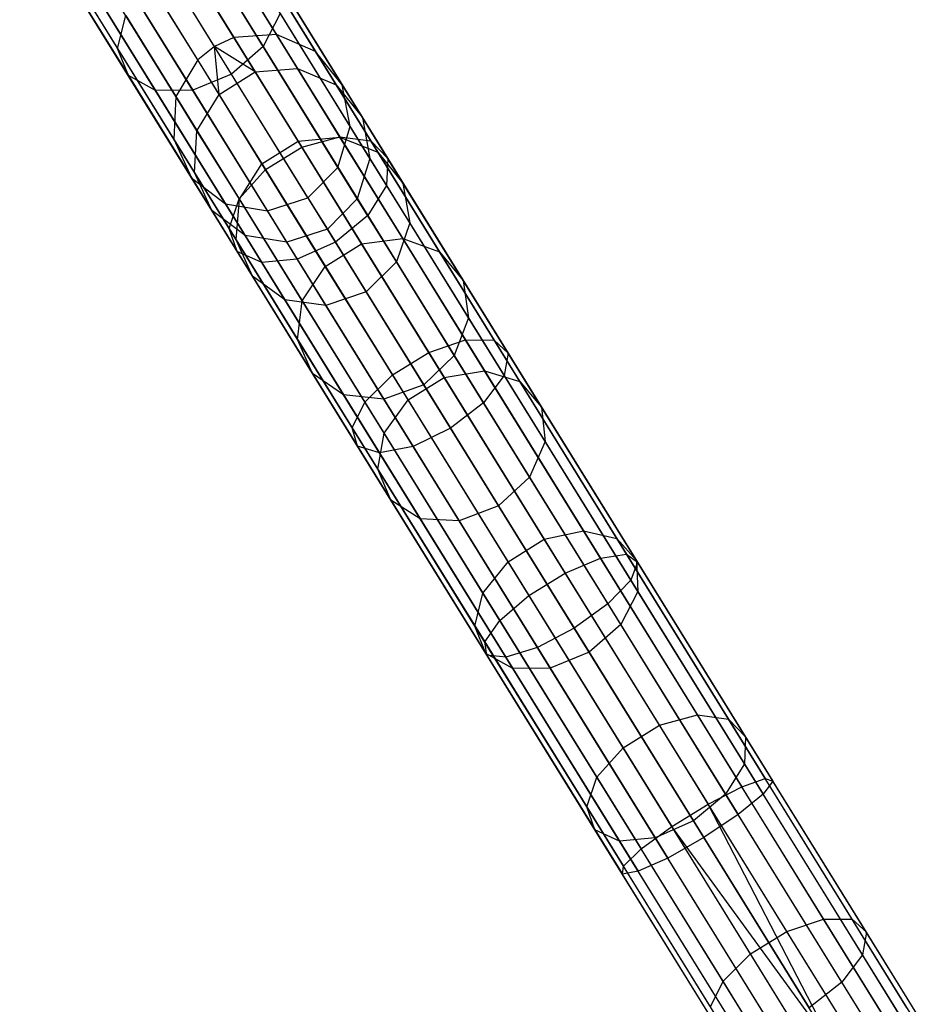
# Model space of a CAD drawing. Extents: x -91 to 91, y -91 to 262.
# Tile 331 of 480: x -46 to -36, y 60 to 71. Entities that reach past the tile are written whole.
import ezdxf

# ---------------------------------------------------------------- set-up
doc = ezdxf.new("R2010")
doc.units = 0
doc.header["$LTSCALE"] = 25.4
doc.layers.get('0').update_dxf_attribs({"linetype": 'CONTINUOUS'})

# ---------------------------------------------------------------- blocks, each defined once
blk = doc.blocks.new('ETE0_STL_1')
at = {"color": 0}
for p, q in [((-43.662, 71.027, 301.47), (-47.708, 77.569, 191.47)), ((-43.662, 71.027, 301.47), (-47.708, 77.569, 191.47)), ((-43.185, 71.061, 301.455), (-47.231, 77.603, 191.455)), ((-43.185, 71.061, 301.455), (-47.231, 77.603, 191.455)), ((-43.881, 70.926, 301.473), (-47.927, 77.468, 191.473)), ((-43.881, 70.926, 301.473), (-47.927, 77.468, 191.473)), ((-42.747, 70.87, 301.427), (-46.793, 77.412, 191.427)), ((-42.747, 70.87, 301.427), (-46.793, 77.412, 191.427)), ((-44.069, 70.776, 301.47), (-48.115, 77.318, 191.47)), ((-44.069, 70.776, 301.47), (-48.115, 77.318, 191.47)), ((-42.449, 70.497, 301.394), (-46.494, 77.039, 191.394)), ((-42.449, 70.497, 301.394), (-46.494, 77.039, 191.394)), ((-44.313, 70.364, 301.455), (-48.359, 76.906, 191.455)), ((-44.313, 70.364, 301.455), (-48.359, 76.906, 191.455)), ((-42.358, 70.029, 301.363), (-46.404, 76.571, 191.363)), ((-42.358, 70.029, 301.363), (-46.404, 76.571, 191.363)), ((-44.338, 69.887, 301.427), (-48.383, 76.429, 191.427)), ((-44.338, 69.887, 301.427), (-48.383, 76.429, 191.427)), ((-42.496, 69.571, 301.341), (-46.542, 76.113, 191.341)), ((-42.496, 69.571, 301.341), (-46.542, 76.113, 191.341)), ((-44.137, 69.453, 301.394), (-48.183, 75.995, 191.394)), ((-44.137, 69.453, 301.394), (-48.183, 75.995, 191.394)), ((-43.758, 69.163, 301.363), (-47.804, 75.705, 191.363)), ((-43.758, 69.163, 301.363), (-47.804, 75.705, 191.363)), ((-42.832, 69.229, 301.333), (-46.877, 75.771, 191.333)), ((-42.832, 69.229, 301.333), (-46.877, 75.771, 191.333)), ((-43.287, 69.082, 301.341), (-47.333, 75.624, 191.341)), ((-43.287, 69.082, 301.341), (-47.333, 75.624, 191.341)), ((-46.055, 72.665, 177.273), (-44.968, 70.905, 175.055)), ((-46.055, 72.665, 177.273), (-44.968, 70.905, 175.055)), ((-44.356, 72.578, 178.049), (-43.334, 70.926, 175.966)), ((-44.356, 72.578, 178.049), (-43.334, 70.926, 175.966)), ((-45.91, 72.319, 177.571), (-44.847, 70.601, 175.404)), ((-45.91, 72.319, 177.571), (-44.847, 70.601, 175.404)), ((-43.689, 70.615, 176.05), (-44.704, 72.258, 178.121)), ((-43.689, 70.615, 176.05), (-44.704, 72.258, 178.121)), ((-45.582, 72.111, 177.851), (-44.543, 70.432, 175.733)), ((-45.582, 72.111, 177.851), (-44.543, 70.432, 175.733)), ((-45.147, 72.089, 178.049), (-44.125, 70.437, 175.966)), ((-45.147, 72.089, 178.049), (-44.125, 70.437, 175.966)), ((-43.749, 71.973, 174.766), (-42.475, 69.914, 172.843)), ((-43.749, 71.973, 174.766), (-42.475, 69.914, 172.843)), ((-44.189, 71.879, 174.603), (-42.902, 69.797, 172.659)), ((-44.189, 71.879, 174.603), (-42.902, 69.797, 172.659)), ((-43.377, 71.889, 175.055), (-42.128, 69.869, 173.169)), ((-43.377, 71.889, 175.055), (-42.128, 69.869, 173.169)), ((-44.596, 71.627, 174.603), (-43.309, 69.546, 172.659)), ((-44.596, 71.627, 174.603), (-43.309, 69.546, 172.659)), ((-43.158, 71.645, 175.404), (-41.938, 69.672, 173.562)), ((-43.158, 71.645, 175.404), (-41.938, 69.672, 173.562)), ((-44.968, 70.905, 175.055), (-44.877, 71.276, 174.766)), ((-44.968, 70.905, 175.055), (-44.877, 71.276, 174.766)), ((-44.877, 71.276, 174.766), (-43.603, 69.216, 172.843)), ((-44.877, 71.276, 174.766), (-43.603, 69.216, 172.843)), ((-43.143, 71.298, 175.733), (-43.334, 70.926, 175.966)), ((-43.143, 71.298, 175.733), (-43.334, 70.926, 175.966)), ((-43.143, 71.298, 175.733), (-41.95, 69.369, 173.932)), ((-43.143, 71.298, 175.733), (-41.95, 69.369, 173.932)), ((-43.185, 71.061, 301.455), (-43.662, 71.027, 301.47)), ((-43.185, 71.061, 301.455), (-43.662, 71.027, 301.47)), ((-42.949, 70.679, 304.534), (-43.185, 71.061, 301.455)), ((-42.949, 70.679, 304.534), (-43.185, 71.061, 301.455)), ((-42.747, 70.87, 301.427), (-43.185, 71.061, 301.455)), ((-42.747, 70.87, 301.427), (-43.185, 71.061, 301.455)), ((-43.881, 70.926, 301.473), (-44.069, 70.776, 301.47)), ((-43.881, 70.926, 301.473), (-44.069, 70.776, 301.47)), ((-43.662, 71.027, 301.47), (-43.881, 70.926, 301.473)), ((-43.662, 71.027, 301.47), (-43.881, 70.926, 301.473)), ((-43.83, 70.389, 304.582), (-43.881, 70.926, 301.473)), ((-43.83, 70.389, 304.582), (-43.881, 70.926, 301.473)), ((-43.423, 70.641, 304.582), (-43.881, 70.926, 301.473)), ((-43.423, 70.641, 304.582), (-43.881, 70.926, 301.473)), ((-43.334, 70.926, 175.966), (-43.689, 70.615, 176.05)), ((-43.334, 70.926, 175.966), (-43.689, 70.615, 176.05)), ((-43.423, 70.641, 304.582), (-43.662, 71.027, 301.47)), ((-43.423, 70.641, 304.582), (-43.662, 71.027, 301.47)), ((-43.334, 70.926, 175.966), (-42.161, 69.029, 174.195)), ((-43.334, 70.926, 175.966), (-42.161, 69.029, 174.195)), ((-44.847, 70.601, 175.404), (-44.968, 70.905, 175.055)), ((-44.968, 70.905, 175.055), (-43.718, 68.885, 173.169)), ((-44.968, 70.905, 175.055), (-43.718, 68.885, 173.169)), ((-44.847, 70.601, 175.404), (-44.968, 70.905, 175.055)), ((-42.515, 70.496, 304.448), (-42.747, 70.87, 301.427)), ((-42.515, 70.496, 304.448), (-42.747, 70.87, 301.427)), ((-42.449, 70.497, 301.394), (-42.747, 70.87, 301.427)), ((-42.449, 70.497, 301.394), (-42.747, 70.87, 301.427)), ((-44.069, 70.776, 301.47), (-44.313, 70.364, 301.455)), ((-44.069, 70.776, 301.47), (-44.313, 70.364, 301.455)), ((-43.83, 70.389, 304.582), (-44.069, 70.776, 301.47)), ((-43.83, 70.389, 304.582), (-44.069, 70.776, 301.47)), ((-44.543, 70.432, 175.733), (-44.847, 70.601, 175.404)), ((-44.847, 70.601, 175.404), (-43.627, 68.628, 173.562)), ((-44.847, 70.601, 175.404), (-43.627, 68.628, 173.562)), ((-44.543, 70.432, 175.733), (-44.847, 70.601, 175.404)), ((-43.689, 70.615, 176.05), (-44.125, 70.437, 175.966)), ((-43.689, 70.615, 176.05), (-44.125, 70.437, 175.966)), ((-43.83, 70.389, 304.582), (-43.423, 70.641, 304.582)), ((-43.83, 70.389, 304.582), (-43.423, 70.641, 304.582)), ((-42.523, 68.73, 174.29), (-43.689, 70.615, 176.05)), ((-42.523, 68.73, 174.29), (-43.689, 70.615, 176.05)), ((-43.423, 70.641, 304.582), (-42.949, 70.679, 304.534)), ((-43.423, 70.641, 304.582), (-42.949, 70.679, 304.534)), ((-42.943, 69.864, 307.591), (-43.423, 70.641, 304.582)), ((-42.943, 69.864, 307.591), (-43.423, 70.641, 304.582)), ((-42.949, 70.679, 304.534), (-42.515, 70.496, 304.448)), ((-42.473, 69.91, 307.511), (-42.949, 70.679, 304.534)), ((-42.473, 69.91, 307.511), (-42.949, 70.679, 304.534)), ((-42.949, 70.679, 304.534), (-42.515, 70.496, 304.448)), ((-42.515, 70.496, 304.448), (-42.222, 70.131, 304.344)), ((-42.049, 69.741, 307.368), (-42.515, 70.496, 304.448)), ((-42.049, 69.741, 307.368), (-42.515, 70.496, 304.448)), ((-42.515, 70.496, 304.448), (-42.222, 70.131, 304.344)), ((-42.222, 70.131, 304.344), (-42.449, 70.497, 301.394)), ((-42.222, 70.131, 304.344), (-42.449, 70.497, 301.394)), ((-42.358, 70.029, 301.363), (-42.449, 70.497, 301.394)), ((-42.358, 70.029, 301.363), (-42.449, 70.497, 301.394)), ((-44.125, 70.437, 175.966), (-44.543, 70.432, 175.733)), ((-44.125, 70.437, 175.966), (-44.543, 70.432, 175.733)), ((-44.543, 70.432, 175.733), (-43.35, 68.503, 173.932)), ((-44.543, 70.432, 175.733), (-43.35, 68.503, 173.932)), ((-44.125, 70.437, 175.966), (-42.952, 68.54, 174.195)), ((-44.125, 70.437, 175.966), (-42.952, 68.54, 174.195)), ((-44.077, 69.982, 304.534), (-43.83, 70.389, 304.582)), ((-44.077, 69.982, 304.534), (-43.83, 70.389, 304.582)), ((-43.35, 69.612, 307.591), (-43.83, 70.389, 304.582)), ((-43.35, 69.612, 307.591), (-43.83, 70.389, 304.582)), ((-44.313, 70.364, 301.455), (-44.338, 69.887, 301.427)), ((-44.313, 70.364, 301.455), (-44.338, 69.887, 301.427)), ((-44.077, 69.982, 304.534), (-44.313, 70.364, 301.455)), ((-44.077, 69.982, 304.534), (-44.313, 70.364, 301.455)), ((-42.222, 70.131, 304.344), (-42.137, 69.671, 304.247)), ((-41.767, 69.394, 307.197), (-42.222, 70.131, 304.344)), ((-41.767, 69.394, 307.197), (-42.222, 70.131, 304.344)), ((-42.222, 70.131, 304.344), (-42.137, 69.671, 304.247)), ((-44.106, 69.512, 304.448), (-44.077, 69.982, 304.534)), ((-44.106, 69.512, 304.448), (-44.077, 69.982, 304.534)), ((-43.601, 69.213, 307.511), (-44.077, 69.982, 304.534)), ((-43.601, 69.213, 307.511), (-44.077, 69.982, 304.534)), ((-42.496, 69.571, 301.341), (-42.358, 70.029, 301.363)), ((-42.496, 69.571, 301.341), (-42.358, 70.029, 301.363)), ((-42.137, 69.671, 304.247), (-42.358, 70.029, 301.363)), ((-42.137, 69.671, 304.247), (-42.358, 70.029, 301.363)), ((-44.106, 69.512, 304.448), (-44.338, 69.887, 301.427)), ((-44.338, 69.887, 301.427), (-44.137, 69.453, 301.394)), ((-44.106, 69.512, 304.448), (-44.338, 69.887, 301.427)), ((-44.338, 69.887, 301.427), (-44.137, 69.453, 301.394)), ((-43.35, 69.612, 307.591), (-42.943, 69.864, 307.591)), ((-43.35, 69.612, 307.591), (-42.943, 69.864, 307.591)), ((-42.943, 69.864, 307.591), (-42.473, 69.91, 307.511)), ((-42.943, 69.864, 307.591), (-42.473, 69.91, 307.511)), ((-42.23, 68.712, 310.43), (-42.943, 69.864, 307.591)), ((-42.23, 68.712, 310.43), (-42.943, 69.864, 307.591)), ((-42.902, 69.797, 172.659), (-42.475, 69.914, 172.843)), ((-42.902, 69.797, 172.659), (-42.475, 69.914, 172.843)), ((-42.475, 69.914, 172.843), (-41.066, 67.635, 171.302)), ((-42.475, 69.914, 172.843), (-41.066, 67.635, 171.302)), ((-42.475, 69.914, 172.843), (-42.128, 69.869, 173.169)), ((-42.475, 69.914, 172.843), (-42.128, 69.869, 173.169)), ((-42.473, 69.91, 307.511), (-42.049, 69.741, 307.368)), ((-41.768, 68.771, 310.319), (-42.473, 69.91, 307.511)), ((-41.768, 68.771, 310.319), (-42.473, 69.91, 307.511)), ((-42.473, 69.91, 307.511), (-42.049, 69.741, 307.368)), ((-42.128, 69.869, 173.169), (-40.745, 67.633, 171.657)), ((-42.128, 69.869, 173.169), (-40.745, 67.633, 171.657)), ((-42.128, 69.869, 173.169), (-41.938, 69.672, 173.562)), ((-42.128, 69.869, 173.169), (-41.938, 69.672, 173.562)), ((-43.309, 69.546, 172.659), (-42.902, 69.797, 172.659)), ((-43.309, 69.546, 172.659), (-42.902, 69.797, 172.659)), ((-42.902, 69.797, 172.659), (-41.477, 67.494, 171.101)), ((-42.902, 69.797, 172.659), (-41.477, 67.494, 171.101)), ((-42.049, 69.741, 307.368), (-41.767, 69.394, 307.197)), ((-41.357, 68.623, 310.123), (-42.049, 69.741, 307.368)), ((-41.357, 68.623, 310.123), (-42.049, 69.741, 307.368)), ((-42.049, 69.741, 307.368), (-41.767, 69.394, 307.197)), ((-43.601, 69.213, 307.511), (-43.35, 69.612, 307.591)), ((-43.601, 69.213, 307.511), (-43.35, 69.612, 307.591)), ((-42.638, 68.46, 310.43), (-43.35, 69.612, 307.591)), ((-42.638, 68.46, 310.43), (-43.35, 69.612, 307.591)), ((-42.137, 69.671, 304.247), (-42.279, 69.219, 304.177)), ((-42.137, 69.671, 304.247), (-42.279, 69.219, 304.177)), ((-41.691, 68.95, 307.035), (-42.137, 69.671, 304.247)), ((-41.691, 68.95, 307.035), (-42.137, 69.671, 304.247)), ((-41.938, 69.672, 173.562), (-41.95, 69.369, 173.932)), ((-41.938, 69.672, 173.562), (-41.95, 69.369, 173.932)), ((-41.938, 69.672, 173.562), (-40.588, 67.488, 172.085)), ((-41.938, 69.672, 173.562), (-40.588, 67.488, 172.085)), ((-43.911, 69.087, 304.344), (-44.106, 69.512, 304.448)), ((-43.639, 68.757, 307.368), (-44.106, 69.512, 304.448)), ((-43.911, 69.087, 304.344), (-44.106, 69.512, 304.448)), ((-43.639, 68.757, 307.368), (-44.106, 69.512, 304.448)), ((-43.603, 69.216, 172.843), (-43.309, 69.546, 172.659)), ((-43.603, 69.216, 172.843), (-43.309, 69.546, 172.659)), ((-43.309, 69.546, 172.659), (-41.884, 67.242, 171.101)), ((-43.309, 69.546, 172.659), (-41.884, 67.242, 171.101)), ((-42.832, 69.229, 301.333), (-42.496, 69.571, 301.341)), ((-42.832, 69.229, 301.333), (-42.496, 69.571, 301.341)), ((-42.279, 69.219, 304.177), (-42.496, 69.571, 301.341)), ((-42.279, 69.219, 304.177), (-42.496, 69.571, 301.341)), ((-43.911, 69.087, 304.344), (-44.137, 69.453, 301.394)), ((-44.137, 69.453, 301.394), (-43.758, 69.163, 301.363)), ((-43.911, 69.087, 304.344), (-44.137, 69.453, 301.394)), ((-44.137, 69.453, 301.394), (-43.758, 69.163, 301.363)), ((-41.767, 69.394, 307.197), (-41.691, 68.95, 307.035)), ((-41.092, 68.303, 309.887), (-41.767, 69.394, 307.197)), ((-41.092, 68.303, 309.887), (-41.767, 69.394, 307.197)), ((-41.767, 69.394, 307.197), (-41.691, 68.95, 307.035)), ((-41.95, 69.369, 173.932), (-42.161, 69.029, 174.195)), ((-41.95, 69.369, 173.932), (-42.161, 69.029, 174.195)), ((-41.95, 69.369, 173.932), (-40.63, 67.234, 172.489)), ((-41.95, 69.369, 173.932), (-40.63, 67.234, 172.489)), ((-43.537, 68.805, 304.247), (-43.758, 69.163, 301.363)), ((-43.758, 69.163, 301.363), (-43.287, 69.082, 301.341)), ((-43.537, 68.805, 304.247), (-43.758, 69.163, 301.363)), ((-43.758, 69.163, 301.363), (-43.287, 69.082, 301.341)), ((-43.718, 68.885, 173.169), (-43.603, 69.216, 172.843)), ((-43.718, 68.885, 173.169), (-43.603, 69.216, 172.843)), ((-43.639, 68.757, 307.368), (-43.601, 69.213, 307.511)), ((-43.639, 68.757, 307.368), (-43.601, 69.213, 307.511)), ((-43.603, 69.216, 172.843), (-42.194, 66.937, 171.302)), ((-43.603, 69.216, 172.843), (-42.194, 66.937, 171.302)), ((-42.896, 68.073, 310.319), (-43.601, 69.213, 307.511)), ((-42.896, 68.073, 310.319), (-43.601, 69.213, 307.511)), ((-43.287, 69.082, 301.341), (-42.832, 69.229, 301.333)), ((-43.287, 69.082, 301.341), (-42.832, 69.229, 301.333)), ((-42.832, 69.229, 301.333), (-42.615, 68.879, 304.152)), ((-42.832, 69.229, 301.333), (-42.615, 68.879, 304.152)), ((-42.279, 69.219, 304.177), (-42.615, 68.879, 304.152)), ((-42.279, 69.219, 304.177), (-42.615, 68.879, 304.152)), ((-41.84, 68.51, 306.92), (-42.279, 69.219, 304.177)), ((-41.84, 68.51, 306.92), (-42.279, 69.219, 304.177)), ((-43.537, 68.805, 304.247), (-43.911, 69.087, 304.344)), ((-43.455, 68.35, 307.197), (-43.911, 69.087, 304.344)), ((-43.537, 68.805, 304.247), (-43.911, 69.087, 304.344)), ((-43.455, 68.35, 307.197), (-43.911, 69.087, 304.344)), ((-43.069, 68.73, 304.177), (-43.287, 69.082, 301.341)), ((-43.069, 68.73, 304.177), (-43.287, 69.082, 301.341)), ((-42.161, 69.029, 174.195), (-42.523, 68.73, 174.29)), ((-42.161, 69.029, 174.195), (-42.523, 68.73, 174.29)), ((-42.161, 69.029, 174.195), (-40.863, 66.929, 172.775)), ((-42.161, 69.029, 174.195), (-40.863, 66.929, 172.775)), ((-41.691, 68.95, 307.035), (-41.84, 68.51, 306.92)), ((-41.691, 68.95, 307.035), (-41.84, 68.51, 306.92)), ((-41.032, 67.883, 309.665), (-41.691, 68.95, 307.035)), ((-41.032, 67.883, 309.665), (-41.691, 68.95, 307.035)), ((-43.627, 68.628, 173.562), (-43.718, 68.885, 173.169)), ((-43.718, 68.885, 173.169), (-42.335, 66.649, 171.657)), ((-43.718, 68.885, 173.169), (-42.335, 66.649, 171.657)), ((-43.627, 68.628, 173.562), (-43.718, 68.885, 173.169)), ((-42.615, 68.879, 304.152), (-43.069, 68.73, 304.177)), ((-42.615, 68.879, 304.152), (-43.069, 68.73, 304.177)), ((-42.615, 68.879, 304.152), (-42.18, 68.175, 306.878)), ((-42.615, 68.879, 304.152), (-42.18, 68.175, 306.878)), ((-43.455, 68.35, 307.197), (-43.639, 68.757, 307.368)), ((-42.948, 67.64, 310.123), (-43.639, 68.757, 307.368)), ((-43.455, 68.35, 307.197), (-43.639, 68.757, 307.368)), ((-42.948, 67.64, 310.123), (-43.639, 68.757, 307.368)), ((-43.069, 68.73, 304.177), (-43.537, 68.805, 304.247)), ((-43.091, 68.085, 307.035), (-43.537, 68.805, 304.247)), ((-43.069, 68.73, 304.177), (-43.537, 68.805, 304.247)), ((-43.091, 68.085, 307.035), (-43.537, 68.805, 304.247)), ((-42.631, 68.021, 306.92), (-43.069, 68.73, 304.177)), ((-42.631, 68.021, 306.92), (-43.069, 68.73, 304.177)), ((-42.523, 68.73, 174.29), (-42.952, 68.54, 174.195)), ((-42.523, 68.73, 174.29), (-42.952, 68.54, 174.195)), ((-42.638, 68.46, 310.43), (-42.23, 68.712, 310.43)), ((-42.638, 68.46, 310.43), (-42.23, 68.712, 310.43)), ((-41.232, 66.643, 172.878), (-42.523, 68.73, 174.29)), ((-41.232, 66.643, 172.878), (-42.523, 68.73, 174.29)), ((-42.23, 68.712, 310.43), (-41.768, 68.771, 310.319)), ((-42.23, 68.712, 310.43), (-41.768, 68.771, 310.319)), ((-41.303, 67.213, 313.034), (-42.23, 68.712, 310.43)), ((-41.303, 67.213, 313.034), (-42.23, 68.712, 310.43)), ((-41.768, 68.771, 310.319), (-41.357, 68.623, 310.123)), ((-40.851, 67.287, 312.896), (-41.768, 68.771, 310.319)), ((-40.851, 67.287, 312.896), (-41.768, 68.771, 310.319)), ((-41.768, 68.771, 310.319), (-41.357, 68.623, 310.123)), ((-43.35, 68.503, 173.932), (-43.627, 68.628, 173.562)), ((-43.627, 68.628, 173.562), (-42.276, 66.444, 172.085)), ((-43.627, 68.628, 173.562), (-42.276, 66.444, 172.085)), ((-43.35, 68.503, 173.932), (-43.627, 68.628, 173.562)), ((-41.357, 68.623, 310.123), (-41.092, 68.303, 309.887)), ((-40.457, 67.168, 312.651), (-41.357, 68.623, 310.123)), ((-40.457, 67.168, 312.651), (-41.357, 68.623, 310.123)), ((-41.357, 68.623, 310.123), (-41.092, 68.303, 309.887)), ((-42.952, 68.54, 174.195), (-43.35, 68.503, 173.932)), ((-42.952, 68.54, 174.195), (-43.35, 68.503, 173.932)), ((-43.35, 68.503, 173.932), (-42.03, 66.369, 172.489)), ((-43.35, 68.503, 173.932), (-42.03, 66.369, 172.489)), ((-42.952, 68.54, 174.195), (-41.653, 66.44, 172.775)), ((-42.952, 68.54, 174.195), (-41.653, 66.44, 172.775)), ((-41.84, 68.51, 306.92), (-42.18, 68.175, 306.878)), ((-41.84, 68.51, 306.92), (-42.18, 68.175, 306.878)), ((-41.191, 67.461, 309.507), (-41.84, 68.51, 306.92)), ((-41.191, 67.461, 309.507), (-41.84, 68.51, 306.92)), ((-42.896, 68.073, 310.319), (-42.638, 68.46, 310.43)), ((-42.896, 68.073, 310.319), (-42.638, 68.46, 310.43)), ((-41.71, 66.961, 313.034), (-42.638, 68.46, 310.43)), ((-41.71, 66.961, 313.034), (-42.638, 68.46, 310.43)), ((-43.091, 68.085, 307.035), (-43.455, 68.35, 307.197)), ((-42.78, 67.259, 309.887), (-43.455, 68.35, 307.197)), ((-43.091, 68.085, 307.035), (-43.455, 68.35, 307.197)), ((-42.78, 67.259, 309.887), (-43.455, 68.35, 307.197)), ((-41.092, 68.303, 309.887), (-41.032, 67.883, 309.665)), ((-40.212, 66.881, 312.356), (-41.092, 68.303, 309.887)), ((-40.212, 66.881, 312.356), (-41.092, 68.303, 309.887)), ((-41.092, 68.303, 309.887), (-41.032, 67.883, 309.665)), ((-42.18, 68.175, 306.878), (-42.631, 68.021, 306.92)), ((-42.18, 68.175, 306.878), (-42.631, 68.021, 306.92)), ((-42.18, 68.175, 306.878), (-41.534, 67.132, 309.45)), ((-42.18, 68.175, 306.878), (-41.534, 67.132, 309.45)), ((-42.631, 68.021, 306.92), (-43.091, 68.085, 307.035)), ((-42.432, 67.018, 309.665), (-43.091, 68.085, 307.035)), ((-42.631, 68.021, 306.92), (-43.091, 68.085, 307.035)), ((-42.432, 67.018, 309.665), (-43.091, 68.085, 307.035)), ((-42.948, 67.64, 310.123), (-42.896, 68.073, 310.319)), ((-42.948, 67.64, 310.123), (-42.896, 68.073, 310.319)), ((-41.979, 66.59, 312.896), (-42.896, 68.073, 310.319)), ((-41.979, 66.59, 312.896), (-42.896, 68.073, 310.319)), ((-41.982, 66.972, 309.507), (-42.631, 68.021, 306.92)), ((-41.982, 66.972, 309.507), (-42.631, 68.021, 306.92)), ((-41.032, 67.883, 309.665), (-41.191, 67.461, 309.507)), ((-41.032, 67.883, 309.665), (-41.191, 67.461, 309.507)), ((-40.172, 66.494, 312.078), (-41.032, 67.883, 309.665)), ((-40.172, 66.494, 312.078), (-41.032, 67.883, 309.665)), ((-42.78, 67.259, 309.887), (-42.948, 67.64, 310.123)), ((-42.048, 66.184, 312.651), (-42.948, 67.64, 310.123)), ((-42.78, 67.259, 309.887), (-42.948, 67.64, 310.123)), ((-42.048, 66.184, 312.651), (-42.948, 67.64, 310.123)), ((-41.477, 67.494, 171.101), (-41.066, 67.635, 171.302)), ((-41.477, 67.494, 171.101), (-41.066, 67.635, 171.302)), ((-41.066, 67.635, 171.302), (-39.551, 65.186, 170.175)), ((-41.066, 67.635, 171.302), (-39.551, 65.186, 170.175)), ((-41.066, 67.635, 171.302), (-40.745, 67.633, 171.657)), ((-41.066, 67.635, 171.302), (-40.745, 67.633, 171.657)), ((-40.745, 67.633, 171.657), (-39.259, 65.231, 170.552)), ((-40.745, 67.633, 171.657), (-39.259, 65.231, 170.552)), ((-40.745, 67.633, 171.657), (-40.588, 67.488, 172.085)), ((-40.745, 67.633, 171.657), (-40.588, 67.488, 172.085)), ((-41.884, 67.242, 171.101), (-41.477, 67.494, 171.101)), ((-41.884, 67.242, 171.101), (-41.477, 67.494, 171.101)), ((-41.477, 67.494, 171.101), (-39.946, 65.019, 169.963)), ((-41.477, 67.494, 171.101), (-39.946, 65.019, 169.963)), ((-41.191, 67.461, 309.507), (-41.534, 67.132, 309.45)), ((-41.191, 67.461, 309.507), (-41.534, 67.132, 309.45)), ((-40.346, 66.094, 311.881), (-41.191, 67.461, 309.507)), ((-40.346, 66.094, 311.881), (-41.191, 67.461, 309.507)), ((-40.588, 67.488, 172.085), (-40.63, 67.234, 172.489)), ((-40.588, 67.488, 172.085), (-40.63, 67.234, 172.489)), ((-40.588, 67.488, 172.085), (-39.137, 65.142, 171.006)), ((-40.588, 67.488, 172.085), (-39.137, 65.142, 171.006)), ((-41.303, 67.213, 313.034), (-40.851, 67.287, 312.896)), ((-41.303, 67.213, 313.034), (-40.851, 67.287, 312.896)), ((-40.851, 67.287, 312.896), (-40.457, 67.168, 312.651)), ((-39.741, 65.493, 315.182), (-40.851, 67.287, 312.896)), ((-39.741, 65.493, 315.182), (-40.851, 67.287, 312.896)), ((-40.851, 67.287, 312.896), (-40.457, 67.168, 312.651)), ((-42.432, 67.018, 309.665), (-42.78, 67.259, 309.887)), ((-41.901, 65.837, 312.356), (-42.78, 67.259, 309.887)), ((-42.432, 67.018, 309.665), (-42.78, 67.259, 309.887)), ((-41.901, 65.837, 312.356), (-42.78, 67.259, 309.887)), ((-42.194, 66.937, 171.302), (-41.884, 67.242, 171.101)), ((-42.194, 66.937, 171.302), (-41.884, 67.242, 171.101)), ((-41.884, 67.242, 171.101), (-40.353, 64.767, 169.963)), ((-41.884, 67.242, 171.101), (-40.353, 64.767, 169.963)), ((-41.71, 66.961, 313.034), (-41.303, 67.213, 313.034)), ((-41.71, 66.961, 313.034), (-41.303, 67.213, 313.034)), ((-40.181, 65.399, 315.345), (-41.303, 67.213, 313.034)), ((-40.181, 65.399, 315.345), (-41.303, 67.213, 313.034)), ((-40.63, 67.234, 172.489), (-40.863, 66.929, 172.775)), ((-40.63, 67.234, 172.489), (-40.863, 66.929, 172.775)), ((-40.63, 67.234, 172.489), (-39.212, 64.941, 171.434)), ((-40.63, 67.234, 172.489), (-39.212, 64.941, 171.434)), ((-40.457, 67.168, 312.651), (-40.212, 66.881, 312.356)), ((-39.369, 65.407, 314.894), (-40.457, 67.168, 312.651)), ((-39.369, 65.407, 314.894), (-40.457, 67.168, 312.651)), ((-40.457, 67.168, 312.651), (-40.212, 66.881, 312.356)), ((-41.534, 67.132, 309.45), (-41.982, 66.972, 309.507)), ((-41.534, 67.132, 309.45), (-41.982, 66.972, 309.507)), ((-41.534, 67.132, 309.45), (-40.694, 65.773, 311.809)), ((-41.534, 67.132, 309.45), (-40.694, 65.773, 311.809)), ((-41.982, 66.972, 309.507), (-42.432, 67.018, 309.665)), ((-41.572, 65.628, 312.078), (-42.432, 67.018, 309.665)), ((-41.982, 66.972, 309.507), (-42.432, 67.018, 309.665)), ((-41.572, 65.628, 312.078), (-42.432, 67.018, 309.665)), ((-41.137, 65.605, 311.881), (-41.982, 66.972, 309.507)), ((-41.137, 65.605, 311.881), (-41.982, 66.972, 309.507)), ((-41.979, 66.59, 312.896), (-41.71, 66.961, 313.034)), ((-41.979, 66.59, 312.896), (-41.71, 66.961, 313.034)), ((-40.588, 65.147, 315.345), (-41.71, 66.961, 313.034)), ((-40.588, 65.147, 315.345), (-41.71, 66.961, 313.034)), ((-42.335, 66.649, 171.657), (-42.194, 66.937, 171.302)), ((-42.335, 66.649, 171.657), (-42.194, 66.937, 171.302)), ((-42.194, 66.937, 171.302), (-40.679, 64.488, 170.175)), ((-42.194, 66.937, 171.302), (-40.679, 64.488, 170.175)), ((-40.863, 66.929, 172.775), (-41.232, 66.643, 172.878)), ((-40.863, 66.929, 172.775), (-41.232, 66.643, 172.878)), ((-40.863, 66.929, 172.775), (-39.468, 64.673, 171.737)), ((-40.863, 66.929, 172.775), (-39.468, 64.673, 171.737)), ((-40.212, 66.881, 312.356), (-40.172, 66.494, 312.078)), ((-39.149, 65.162, 314.547), (-40.212, 66.881, 312.356)), ((-39.149, 65.162, 314.547), (-40.212, 66.881, 312.356)), ((-40.212, 66.881, 312.356), (-40.172, 66.494, 312.078)), ((-42.276, 66.444, 172.085), (-42.335, 66.649, 171.657)), ((-42.335, 66.649, 171.657), (-40.85, 64.247, 170.552)), ((-42.335, 66.649, 171.657), (-40.85, 64.247, 170.552)), ((-42.276, 66.444, 172.085), (-42.335, 66.649, 171.657)), ((-41.232, 66.643, 172.878), (-41.653, 66.44, 172.775)), ((-41.232, 66.643, 172.878), (-41.653, 66.44, 172.775)), ((-39.845, 64.4, 171.847), (-41.232, 66.643, 172.878)), ((-39.845, 64.4, 171.847), (-41.232, 66.643, 172.878)), ((-42.048, 66.184, 312.651), (-41.979, 66.59, 312.896)), ((-42.048, 66.184, 312.651), (-41.979, 66.59, 312.896)), ((-40.869, 64.795, 315.182), (-41.979, 66.59, 312.896)), ((-40.869, 64.795, 315.182), (-41.979, 66.59, 312.896)), ((-42.03, 66.369, 172.489), (-42.276, 66.444, 172.085)), ((-42.276, 66.444, 172.085), (-40.825, 64.098, 171.006)), ((-42.276, 66.444, 172.085), (-40.825, 64.098, 171.006)), ((-42.03, 66.369, 172.489), (-42.276, 66.444, 172.085)), ((-41.653, 66.44, 172.775), (-42.03, 66.369, 172.489)), ((-41.653, 66.44, 172.775), (-42.03, 66.369, 172.489)), ((-41.653, 66.44, 172.775), (-40.258, 64.184, 171.737)), ((-41.653, 66.44, 172.775), (-40.258, 64.184, 171.737)), ((-40.172, 66.494, 312.078), (-40.346, 66.094, 311.881)), ((-40.172, 66.494, 312.078), (-40.346, 66.094, 311.881)), ((-39.133, 64.813, 314.219), (-40.172, 66.494, 312.078)), ((-39.133, 64.813, 314.219), (-40.172, 66.494, 312.078)), ((-42.03, 66.369, 172.489), (-40.612, 64.075, 171.434)), ((-42.03, 66.369, 172.489), (-40.612, 64.075, 171.434)), ((-41.901, 65.837, 312.356), (-42.048, 66.184, 312.651)), ((-40.959, 64.424, 314.894), (-42.048, 66.184, 312.651)), ((-41.901, 65.837, 312.356), (-42.048, 66.184, 312.651)), ((-40.959, 64.424, 314.894), (-42.048, 66.184, 312.651)), ((-40.346, 66.094, 311.881), (-40.694, 65.773, 311.809)), ((-40.346, 66.094, 311.881), (-40.694, 65.773, 311.809)), ((-39.324, 64.441, 313.987), (-40.346, 66.094, 311.881)), ((-39.324, 64.441, 313.987), (-40.346, 66.094, 311.881)), ((-41.572, 65.628, 312.078), (-41.901, 65.837, 312.356)), ((-40.838, 64.118, 314.547), (-41.901, 65.837, 312.356)), ((-41.572, 65.628, 312.078), (-41.901, 65.837, 312.356)), ((-40.838, 64.118, 314.547), (-41.901, 65.837, 312.356)), ((-40.694, 65.773, 311.809), (-41.137, 65.605, 311.881)), ((-40.694, 65.773, 311.809), (-41.137, 65.605, 311.881)), ((-40.694, 65.773, 311.809), (-39.678, 64.13, 313.903)), ((-40.694, 65.773, 311.809), (-39.678, 64.13, 313.903)), ((-41.137, 65.605, 311.881), (-41.572, 65.628, 312.078)), ((-40.533, 63.947, 314.219), (-41.572, 65.628, 312.078)), ((-41.137, 65.605, 311.881), (-41.572, 65.628, 312.078)), ((-40.533, 63.947, 314.219), (-41.572, 65.628, 312.078)), ((-40.114, 63.952, 313.987), (-41.137, 65.605, 311.881)), ((-40.114, 63.952, 313.987), (-41.137, 65.605, 311.881)), ((-40.588, 65.147, 315.345), (-40.181, 65.399, 315.345)), ((-40.588, 65.147, 315.345), (-40.181, 65.399, 315.345)), ((-40.181, 65.399, 315.345), (-39.741, 65.493, 315.182)), ((-40.181, 65.399, 315.345), (-39.741, 65.493, 315.182)), ((-38.891, 63.312, 317.311), (-40.181, 65.399, 315.345)), ((-38.891, 63.312, 317.311), (-40.181, 65.399, 315.345)), ((-39.741, 65.493, 315.182), (-39.369, 65.407, 314.894)), ((-38.464, 63.428, 317.127), (-39.741, 65.493, 315.182)), ((-38.464, 63.428, 317.127), (-39.741, 65.493, 315.182)), ((-39.741, 65.493, 315.182), (-39.369, 65.407, 314.894)), ((-39.369, 65.407, 314.894), (-39.149, 65.162, 314.547)), ((-38.116, 63.381, 316.802), (-39.369, 65.407, 314.894)), ((-38.116, 63.381, 316.802), (-39.369, 65.407, 314.894)), ((-39.369, 65.407, 314.894), (-39.149, 65.162, 314.547)), ((-39.946, 65.019, 169.963), (-39.551, 65.186, 170.175)), ((-39.946, 65.019, 169.963), (-39.551, 65.186, 170.175)), ((-39.551, 65.186, 170.175), (-39.259, 65.231, 170.552)), ((-39.551, 65.186, 170.175), (-39.259, 65.231, 170.552)), ((-39.551, 65.186, 170.175), (-37.966, 62.622, 169.489)), ((-39.551, 65.186, 170.175), (-37.966, 62.622, 169.489)), ((-39.259, 65.231, 170.552), (-37.704, 62.715, 169.879)), ((-39.259, 65.231, 170.552), (-37.704, 62.715, 169.879)), ((-39.259, 65.231, 170.552), (-39.137, 65.142, 171.006)), ((-39.259, 65.231, 170.552), (-39.137, 65.142, 171.006)), ((-40.869, 64.795, 315.182), (-40.588, 65.147, 315.345)), ((-40.869, 64.795, 315.182), (-40.588, 65.147, 315.345)), ((-39.298, 63.06, 317.311), (-40.588, 65.147, 315.345)), ((-39.298, 63.06, 317.311), (-40.588, 65.147, 315.345)), ((-39.137, 65.142, 171.006), (-39.212, 64.941, 171.434)), ((-39.137, 65.142, 171.006), (-39.212, 64.941, 171.434)), ((-39.149, 65.162, 314.547), (-39.133, 64.813, 314.219)), ((-37.925, 63.183, 316.41), (-39.149, 65.162, 314.547)), ((-37.925, 63.183, 316.41), (-39.149, 65.162, 314.547)), ((-39.149, 65.162, 314.547), (-39.133, 64.813, 314.219)), ((-39.137, 65.142, 171.006), (-37.618, 62.686, 170.349)), ((-39.137, 65.142, 171.006), (-37.618, 62.686, 170.349)), ((-40.353, 64.767, 169.963), (-39.946, 65.019, 169.963)), ((-40.353, 64.767, 169.963), (-39.946, 65.019, 169.963)), ((-39.946, 65.019, 169.963), (-38.344, 62.427, 169.269)), ((-39.946, 65.019, 169.963), (-38.344, 62.427, 169.269)), ((-39.212, 64.941, 171.434), (-39.468, 64.673, 171.737)), ((-39.212, 64.941, 171.434), (-39.468, 64.673, 171.737)), ((-39.212, 64.941, 171.434), (-37.727, 62.54, 170.791)), ((-39.212, 64.941, 171.434), (-37.727, 62.54, 170.791)), ((-40.959, 64.424, 314.894), (-40.869, 64.795, 315.182)), ((-40.959, 64.424, 314.894), (-40.869, 64.795, 315.182)), ((-39.592, 62.73, 317.127), (-40.869, 64.795, 315.182)), ((-39.592, 62.73, 317.127), (-40.869, 64.795, 315.182)), ((-40.679, 64.488, 170.175), (-40.353, 64.767, 169.963)), ((-40.679, 64.488, 170.175), (-40.353, 64.767, 169.963)), ((-40.353, 64.767, 169.963), (-38.751, 62.175, 169.269)), ((-40.353, 64.767, 169.963), (-38.751, 62.175, 169.269)), ((-39.133, 64.813, 314.219), (-39.324, 64.441, 313.987)), ((-39.133, 64.813, 314.219), (-39.324, 64.441, 313.987)), ((-37.937, 62.879, 316.041), (-39.133, 64.813, 314.219)), ((-37.937, 62.879, 316.041), (-39.133, 64.813, 314.219)), ((-39.468, 64.673, 171.737), (-39.845, 64.4, 171.847)), ((-39.468, 64.673, 171.737), (-39.845, 64.4, 171.847)), ((-39.468, 64.673, 171.737), (-38.007, 62.311, 171.105)), ((-39.468, 64.673, 171.737), (-38.007, 62.311, 171.105)), ((-40.838, 64.118, 314.547), (-40.959, 64.424, 314.894)), ((-39.706, 62.398, 316.802), (-40.959, 64.424, 314.894)), ((-40.838, 64.118, 314.547), (-40.959, 64.424, 314.894)), ((-39.706, 62.398, 316.802), (-40.959, 64.424, 314.894)), ((-40.85, 64.247, 170.552), (-40.679, 64.488, 170.175)), ((-40.85, 64.247, 170.552), (-40.679, 64.488, 170.175)), ((-40.679, 64.488, 170.175), (-39.094, 61.924, 169.489)), ((-40.679, 64.488, 170.175), (-39.094, 61.924, 169.489)), ((-39.324, 64.441, 313.987), (-39.678, 64.13, 313.903)), ((-39.324, 64.441, 313.987), (-39.678, 64.13, 313.903)), ((-38.147, 62.538, 315.779), (-39.324, 64.441, 313.987)), ((-38.147, 62.538, 315.779), (-39.324, 64.441, 313.987)), ((-39.845, 64.4, 171.847), (-40.258, 64.184, 171.737)), ((-39.845, 64.4, 171.847), (-40.258, 64.184, 171.737)), ((-38.393, 62.052, 171.219), (-39.845, 64.4, 171.847)), ((-38.393, 62.052, 171.219), (-39.845, 64.4, 171.847)), ((-40.825, 64.098, 171.006), (-40.85, 64.247, 170.552)), ((-40.85, 64.247, 170.552), (-39.294, 61.732, 169.879)), ((-40.85, 64.247, 170.552), (-39.294, 61.732, 169.879)), ((-40.825, 64.098, 171.006), (-40.85, 64.247, 170.552)), ((-40.258, 64.184, 171.737), (-40.612, 64.075, 171.434)), ((-40.258, 64.184, 171.737), (-40.612, 64.075, 171.434)), ((-40.258, 64.184, 171.737), (-38.797, 61.822, 171.105)), ((-40.258, 64.184, 171.737), (-38.797, 61.822, 171.105)), ((-40.533, 63.947, 314.219), (-40.838, 64.118, 314.547)), ((-39.614, 62.139, 316.41), (-40.838, 64.118, 314.547)), ((-40.533, 63.947, 314.219), (-40.838, 64.118, 314.547)), ((-39.614, 62.139, 316.41), (-40.838, 64.118, 314.547)), ((-40.612, 64.075, 171.434), (-40.825, 64.098, 171.006)), ((-40.825, 64.098, 171.006), (-39.306, 61.641, 170.349)), ((-40.825, 64.098, 171.006), (-39.306, 61.641, 170.349)), ((-40.612, 64.075, 171.434), (-40.825, 64.098, 171.006)), ((-40.612, 64.075, 171.434), (-39.127, 61.674, 170.791)), ((-40.612, 64.075, 171.434), (-39.127, 61.674, 170.791)), ((-39.678, 64.13, 313.903), (-40.114, 63.952, 313.987)), ((-39.678, 64.13, 313.903), (-40.114, 63.952, 313.987)), ((-39.678, 64.13, 313.903), (-38.508, 62.239, 315.685)), ((-39.678, 64.13, 313.903), (-38.508, 62.239, 315.685)), ((-40.114, 63.952, 313.987), (-40.533, 63.947, 314.219)), ((-40.114, 63.952, 313.987), (-40.533, 63.947, 314.219)), ((-39.337, 62.013, 316.041), (-40.533, 63.947, 314.219)), ((-39.337, 62.013, 316.041), (-40.533, 63.947, 314.219)), ((-38.938, 62.049, 315.779), (-40.114, 63.952, 313.987)), ((-38.938, 62.049, 315.779), (-40.114, 63.952, 313.987)), ((-38.891, 63.312, 317.311), (-38.464, 63.428, 317.127)), ((-38.891, 63.312, 317.311), (-38.464, 63.428, 317.127)), ((-38.464, 63.428, 317.127), (-38.116, 63.381, 316.802)), ((-37.048, 61.138, 318.688), (-38.464, 63.428, 317.127)), ((-37.048, 61.138, 318.688), (-38.464, 63.428, 317.127)), ((-38.464, 63.428, 317.127), (-38.116, 63.381, 316.802)), ((-39.298, 63.06, 317.311), (-38.891, 63.312, 317.311)), ((-39.298, 63.06, 317.311), (-38.891, 63.312, 317.311)), ((-37.46, 60.998, 318.888), (-38.891, 63.312, 317.311)), ((-37.46, 60.998, 318.888), (-38.891, 63.312, 317.311)), ((-38.116, 63.381, 316.802), (-37.925, 63.183, 316.41)), ((-36.727, 61.135, 318.333), (-38.116, 63.381, 316.802)), ((-36.727, 61.135, 318.333), (-38.116, 63.381, 316.802)), ((-38.116, 63.381, 316.802), (-37.925, 63.183, 316.41)), ((-37.925, 63.183, 316.41), (-37.937, 62.879, 316.041)), ((-37.925, 63.183, 316.41), (-37.937, 62.879, 316.041)), ((-36.569, 60.99, 317.905), (-37.925, 63.183, 316.41)), ((-36.569, 60.99, 317.905), (-37.925, 63.183, 316.41)), ((-39.592, 62.73, 317.127), (-39.298, 63.06, 317.311)), ((-39.592, 62.73, 317.127), (-39.298, 63.06, 317.311)), ((-37.867, 60.746, 318.888), (-39.298, 63.06, 317.311)), ((-37.867, 60.746, 318.888), (-39.298, 63.06, 317.311)), ((-37.937, 62.879, 316.041), (-38.147, 62.538, 315.779)), ((-37.937, 62.879, 316.041), (-38.147, 62.538, 315.779)), ((-36.611, 60.735, 317.503), (-37.937, 62.879, 316.041)), ((-36.611, 60.735, 317.503), (-37.937, 62.879, 316.041)), ((-39.706, 62.398, 316.802), (-39.592, 62.73, 317.127)), ((-39.706, 62.398, 316.802), (-39.592, 62.73, 317.127)), ((-38.176, 60.441, 318.688), (-39.592, 62.73, 317.127)), ((-38.176, 60.441, 318.688), (-39.592, 62.73, 317.127)), ((-37.966, 62.622, 169.489), (-37.704, 62.715, 169.879)), ((-37.966, 62.622, 169.489), (-37.704, 62.715, 169.879)), ((-37.618, 62.686, 170.349), (-37.727, 62.54, 170.791)), ((-37.618, 62.686, 170.349), (-37.727, 62.54, 170.791)), ((-36.113, 60.143, 169.653), (-37.704, 62.715, 169.879)), ((-37.704, 62.715, 169.879), (-37.618, 62.686, 170.349)), ((-36.113, 60.143, 169.653), (-37.704, 62.715, 169.879)), ((-37.704, 62.715, 169.879), (-37.618, 62.686, 170.349)), ((-36.064, 60.173, 170.128), (-37.618, 62.686, 170.349)), ((-36.064, 60.173, 170.128), (-37.618, 62.686, 170.349)), ((-38.147, 62.538, 315.779), (-38.508, 62.239, 315.685)), ((-38.147, 62.538, 315.779), (-38.508, 62.239, 315.685)), ((-38.344, 62.427, 169.269), (-37.966, 62.622, 169.489)), ((-38.344, 62.427, 169.269), (-37.966, 62.622, 169.489)), ((-36.843, 60.429, 317.217), (-38.147, 62.538, 315.779)), ((-36.843, 60.429, 317.217), (-38.147, 62.538, 315.779)), ((-37.727, 62.54, 170.791), (-38.007, 62.311, 171.105)), ((-37.727, 62.54, 170.791), (-38.007, 62.311, 171.105)), ((-36.344, 60, 169.259), (-37.966, 62.622, 169.489)), ((-36.344, 60, 169.259), (-37.966, 62.622, 169.489)), ((-36.208, 60.084, 170.576), (-37.727, 62.54, 170.791)), ((-36.208, 60.084, 170.576), (-37.727, 62.54, 170.791)), ((-38.751, 62.175, 169.269), (-38.344, 62.427, 169.269)), ((-38.751, 62.175, 169.269), (-38.344, 62.427, 169.269)), ((-36.705, 59.777, 169.037), (-38.344, 62.427, 169.269)), ((-36.705, 59.777, 169.037), (-38.344, 62.427, 169.269)), ((-36.908, 59.651, 169.008), (-38.344, 62.427, 169.269)), ((-36.908, 59.651, 169.008), (-38.344, 62.427, 169.269)), ((-39.614, 62.139, 316.41), (-39.706, 62.398, 316.802)), ((-38.317, 60.152, 318.333), (-39.706, 62.398, 316.802)), ((-39.614, 62.139, 316.41), (-39.706, 62.398, 316.802)), ((-38.317, 60.152, 318.333), (-39.706, 62.398, 316.802)), ((-38.007, 62.311, 171.105), (-38.393, 62.052, 171.219)), ((-38.007, 62.311, 171.105), (-38.393, 62.052, 171.219)), ((-36.513, 59.895, 170.893), (-38.007, 62.311, 171.105)), ((-36.513, 59.895, 170.893), (-38.007, 62.311, 171.105)), ((-38.508, 62.239, 315.685), (-38.938, 62.049, 315.779)), ((-38.508, 62.239, 315.685), (-38.938, 62.049, 315.779)), ((-38.508, 62.239, 315.685), (-37.212, 60.142, 317.114)), ((-38.508, 62.239, 315.685), (-37.212, 60.142, 317.114)), ((-39.337, 62.013, 316.041), (-39.614, 62.139, 316.41)), ((-38.257, 59.946, 317.905), (-39.614, 62.139, 316.41)), ((-39.337, 62.013, 316.041), (-39.614, 62.139, 316.41)), ((-38.257, 59.946, 317.905), (-39.614, 62.139, 316.41)), ((-39.094, 61.924, 169.489), (-38.751, 62.175, 169.269)), ((-39.094, 61.924, 169.489), (-38.751, 62.175, 169.269)), ((-36.908, 59.651, 169.008), (-38.751, 62.175, 169.269)), ((-36.908, 59.651, 169.008), (-38.751, 62.175, 169.269)), ((-37.112, 59.525, 169.037), (-38.751, 62.175, 169.269)), ((-37.112, 59.525, 169.037), (-38.751, 62.175, 169.269)), ((-38.938, 62.049, 315.779), (-39.337, 62.013, 316.041)), ((-38.938, 62.049, 315.779), (-39.337, 62.013, 316.041)), ((-38.011, 59.869, 317.503), (-39.337, 62.013, 316.041)), ((-38.011, 59.869, 317.503), (-39.337, 62.013, 316.041)), ((-37.633, 59.94, 317.217), (-38.938, 62.049, 315.779)), ((-37.633, 59.94, 317.217), (-38.938, 62.049, 315.779)), ((-38.393, 62.052, 171.219), (-38.797, 61.822, 171.105)), ((-38.393, 62.052, 171.219), (-38.797, 61.822, 171.105)), ((-36.908, 59.651, 171.008), (-38.393, 62.052, 171.219)), ((-36.908, 59.651, 171.008), (-38.393, 62.052, 171.219)), ((-39.294, 61.732, 169.879), (-39.094, 61.924, 169.489)), ((-39.294, 61.732, 169.879), (-39.094, 61.924, 169.489)), ((-37.472, 59.302, 169.259), (-39.094, 61.924, 169.489)), ((-37.472, 59.302, 169.259), (-39.094, 61.924, 169.489)), ((-38.797, 61.822, 171.105), (-39.127, 61.674, 170.791)), ((-38.797, 61.822, 171.105), (-39.127, 61.674, 170.791)), ((-37.303, 59.407, 170.893), (-38.797, 61.822, 171.105)), ((-37.303, 59.407, 170.893), (-38.797, 61.822, 171.105)), ((-39.306, 61.641, 170.349), (-39.294, 61.732, 169.879)), ((-39.306, 61.641, 170.349), (-39.294, 61.732, 169.879)), ((-39.127, 61.674, 170.791), (-39.306, 61.641, 170.349)), ((-39.127, 61.674, 170.791), (-39.306, 61.641, 170.349)), ((-37.752, 59.129, 170.128), (-39.306, 61.641, 170.349)), ((-37.752, 59.129, 170.128), (-39.306, 61.641, 170.349)), ((-37.703, 59.159, 169.653), (-39.294, 61.732, 169.879)), ((-37.703, 59.159, 169.653), (-39.294, 61.732, 169.879)), ((-37.608, 59.218, 170.576), (-39.127, 61.674, 170.791)), ((-37.608, 59.218, 170.576), (-39.127, 61.674, 170.791)), ((-37.46, 60.998, 318.888), (-37.048, 61.138, 318.688)), ((-37.46, 60.998, 318.888), (-37.048, 61.138, 318.688)), ((-37.048, 61.138, 318.688), (-36.727, 61.135, 318.333)), ((-35.526, 58.676, 319.828), (-37.048, 61.138, 318.688)), ((-35.526, 58.676, 319.828), (-37.048, 61.138, 318.688)), ((-37.048, 61.138, 318.688), (-36.727, 61.135, 318.333)), ((-36.727, 61.135, 318.333), (-36.569, 60.99, 317.905)), ((-35.233, 58.72, 319.452), (-36.727, 61.135, 318.333)), ((-35.233, 58.72, 319.452), (-36.727, 61.135, 318.333)), ((-36.727, 61.135, 318.333), (-36.569, 60.99, 317.905)), ((-37.867, 60.746, 318.888), (-37.46, 60.998, 318.888)), ((-37.867, 60.746, 318.888), (-37.46, 60.998, 318.888)), ((-35.921, 58.509, 320.041), (-37.46, 60.998, 318.888)), ((-35.921, 58.509, 320.041), (-37.46, 60.998, 318.888)), ((-36.569, 60.99, 317.905), (-36.611, 60.735, 317.503)), ((-36.569, 60.99, 317.905), (-36.611, 60.735, 317.503)), ((-35.11, 58.631, 318.998), (-36.569, 60.99, 317.905)), ((-35.11, 58.631, 318.998), (-36.569, 60.99, 317.905)), ((-38.176, 60.441, 318.688), (-37.867, 60.746, 318.888)), ((-38.176, 60.441, 318.688), (-37.867, 60.746, 318.888)), ((-36.328, 58.257, 320.041), (-37.867, 60.746, 318.888)), ((-36.328, 58.257, 320.041), (-37.867, 60.746, 318.888)), ((-36.611, 60.735, 317.503), (-36.843, 60.429, 317.217)), ((-36.611, 60.735, 317.503), (-36.843, 60.429, 317.217)), ((-35.185, 58.429, 318.571), (-36.611, 60.735, 317.503)), ((-35.185, 58.429, 318.571), (-36.611, 60.735, 317.503)), ((-38.317, 60.152, 318.333), (-38.176, 60.441, 318.688)), ((-38.317, 60.152, 318.333), (-38.176, 60.441, 318.688)), ((-36.653, 57.979, 319.828), (-38.176, 60.441, 318.688)), ((-36.653, 57.979, 319.828), (-38.176, 60.441, 318.688)), ((-36.843, 60.429, 317.217), (-37.212, 60.142, 317.114)), ((-36.843, 60.429, 317.217), (-37.212, 60.142, 317.114)), ((-35.44, 58.161, 318.267), (-36.843, 60.429, 317.217)), ((-35.44, 58.161, 318.267), (-36.843, 60.429, 317.217))]:
    blk.add_line(p, q, dxfattribs=at)

msp = doc.modelspace()

# ---------------------------------------------------------------- block references
at = {"color": 253}
msp.add_blockref('ETE0_STL_1', (0, 0), dxfattribs=at)

doc.saveas('drawing.dxf')
